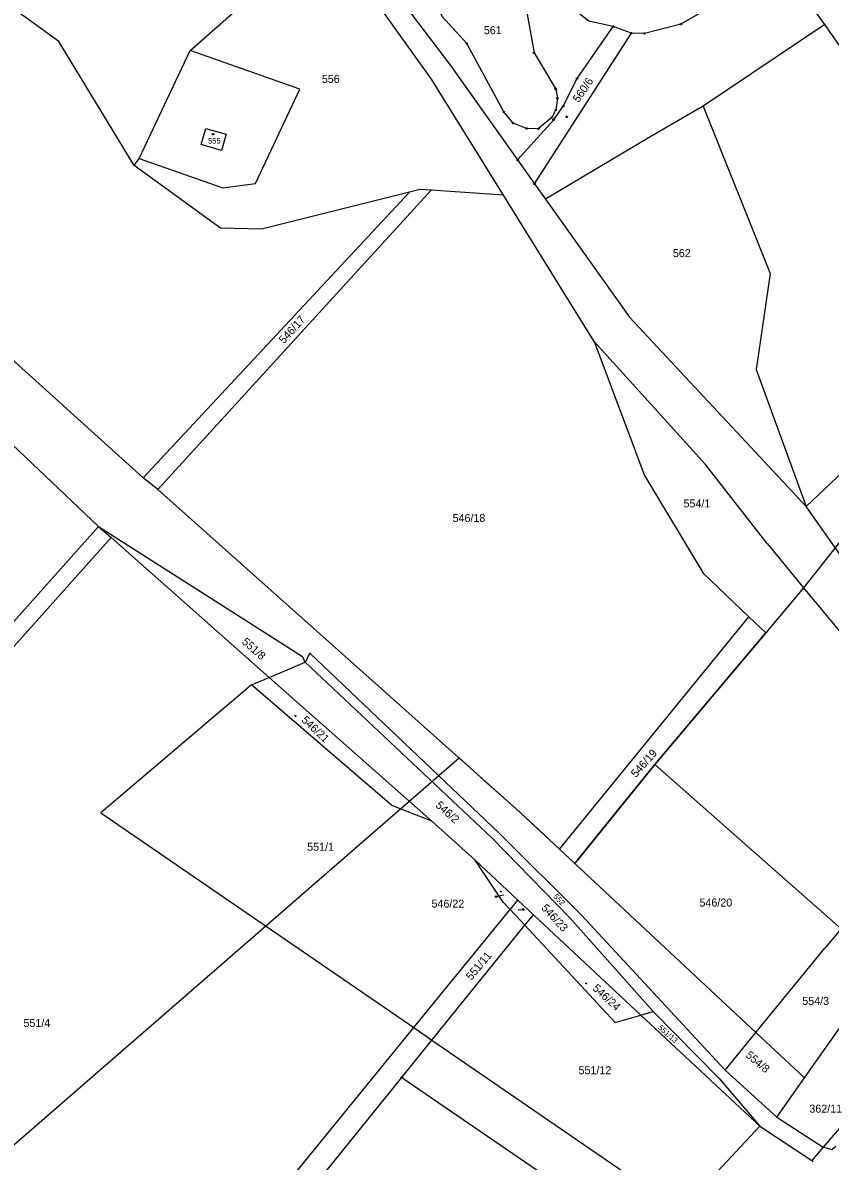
# Model space of a CAD drawing. Extents: x -634640 to -629202, y -1196156 to -1190068.
# Drawn here: x -632066.6 to -631895.1, y -1192490.8 to -1192249 of the extents above; entities that cross this region are included whole.
import ezdxf

# ---------------------------------------------------------------- set-up
doc = ezdxf.new("R2010")
doc.units = 0
for name, color, linetype in [('Obvod převzatý', 7, 'Continuous'), ('Obvod šetřený', 7, 'Continuous'), ('Vrstva 1', 7, 'Continuous'), ('Vrstva 2', 7, 'Continuous'), ('Vrstva 3', 7, 'Continuous'), ('Vrstva 4', 7, 'Continuous'), ('Vrstva 5', 7, 'Continuous'), ('Vrstva 7', 7, 'Continuous'), ('Vrstva 8', 7, 'Continuous')]:
    doc.layers.add(name, color=color, linetype=linetype)

msp = doc.modelspace()

# ---------------------------------------------------------------- linework, layer by layer
at = {"layer": 'Obvod převzatý'}
msp.add_line((-631932.42, -1192406.53), (-631908.8, -1192378.57), dxfattribs=at)
for points in [[(-631891.93, -1192357.8), (-631893.36, -1192359.56), (-631900.81, -1192368.98)], [(-631900.81, -1192368.98), (-631904.805, -1192373.775), (-631908.8, -1192378.57)]]:
    msp.add_lwpolyline(points, dxfattribs=at)
at = {"layer": 'Obvod šetřený'}
msp.add_lwpolyline([(-632106.873, -1192520.589), (-632039.92, -1192462.45), (-631973.95, -1192405.14), (-631967.895, -1192410.535), (-631961.84, -1192415.93), (-631957.255, -1192420.21), (-631952.67, -1192424.49), (-631949.39, -1192427.55), (-631940.905, -1192417.04), (-631932.42, -1192406.53)], dxfattribs=at)
at = {"layer": 'Vrstva 1'}
for p, q in [((-631896.29, -1192249.34), (-631978.14, -1192136.78)), ((-632031.06, -1192254.85), (-631992.13, -1192220.54)), ((-632058.94, -1192252.95), (-632087.81, -1192232.02)), ((-631987.17, -1192243), (-631975.81, -1192258.08)), ((-631979.83, -1192260.95), (-631991.46, -1192244.77)), ((-631957.96, -1192283.15), (-631937.36, -1192251.2)), ((-631937.36, -1192251.2), (-631941.21, -1192249.78)), ((-631896.29, -1192249.34), (-631922.16, -1192266.67)), ((-631880.13, -1192272.61), (-631896.29, -1192249.34)), ((-632042.98, -1192279.26), (-632058.94, -1192252.95)), ((-632041.89, -1192277.81), (-632031.06, -1192254.85)), ((-632007.82, -1192263.06), (-632031.06, -1192254.85)), ((-631975.81, -1192258.08), (-631961.54, -1192278.12)), ((-631964.54, -1192285.59), (-631979.83, -1192260.95)), ((-632017.2, -1192283.1), (-632007.82, -1192263.06)), ((-631922.16, -1192266.67), (-631933.61, -1192273.33)), ((-631922.16, -1192266.67), (-631907.89, -1192302.24)), ((-631933.61, -1192273.33), (-631955.63, -1192286.43)), ((-632042.98, -1192279.26), (-632041.89, -1192277.81)), ((-632041.89, -1192277.81), (-632024.11, -1192284.01)), ((-632024.61, -1192292.59), (-632042.98, -1192279.26)), ((-631961.54, -1192278.12), (-631957.96, -1192283.15)), ((-632041.05, -1192345.67), (-631984.49, -1192284.94)), ((-631979.87, -1192284.56), (-632037.92, -1192348.14)), ((-632024.11, -1192284.01), (-632017.2, -1192283.1)), ((-631984.49, -1192284.94), (-632015.96, -1192292.82)), ((-631982.32, -1192284.4), (-631984.49, -1192284.94)), ((-631979.87, -1192284.56), (-631982.32, -1192284.4)), ((-631964.54, -1192285.59), (-631979.87, -1192284.56)), ((-631957.96, -1192283.15), (-631955.63, -1192286.43)), ((-631945.27, -1192316.65), (-631964.54, -1192285.59)), ((-631955.63, -1192286.43), (-631937.79, -1192311.48)), ((-632015.96, -1192292.82), (-632024.61, -1192292.59)), ((-632095.4, -1192296.52), (-632041.05, -1192345.67)), ((-631907.89, -1192302.24), (-631910.9, -1192322.63)), ((-631937.79, -1192311.48), (-631900.25, -1192351.76)), ((-631945.27, -1192316.65), (-631934.6, -1192345.16)), ((-631921.6, -1192342.81), (-631945.27, -1192316.65)), ((-631910.9, -1192322.63), (-631900.25, -1192351.76)), ((-631875.84, -1192328.57), (-631900.25, -1192351.76)), ((-632068.9, -1192338.55), (-632050.55, -1192355.95)), ((-631908.56, -1192359.59), (-631921.6, -1192342.81)), ((-632037.92, -1192348.14), (-632041.05, -1192345.67)), ((-631934.6, -1192345.16), (-631922.15, -1192365.89)), ((-632037.92, -1192348.14), (-631961.84, -1192415.93)), ((-631877.13, -1192384.52), (-631900.25, -1192351.76)), ((-632050.55, -1192355.95), (-632156.13, -1192474.41)), ((-632050.55, -1192355.95), (-632047.86, -1192358.33)), ((-632050.55, -1192355.95), (-632007.22, -1192383.59)), ((-632153.33, -1192476.38), (-632047.86, -1192358.33)), ((-632047.86, -1192358.33), (-632014.27, -1192388.02)), ((-631908.56, -1192359.59), (-631900.81, -1192368.98)), ((-631922.15, -1192365.89), (-631912.43, -1192375.13)), ((-631900.81, -1192368.98), (-631908.8, -1192378.57)), ((-631900.81, -1192368.98), (-631829.73, -1192455.18)), ((-631952.67, -1192424.49), (-631912.43, -1192375.13)), ((-631912.43, -1192375.13), (-631908.8, -1192378.57)), ((-631908.8, -1192378.57), (-631932.42, -1192406.53)), ((-632006.67, -1192384.79), (-632007.22, -1192383.59)), ((-632005.69, -1192382.89), (-632006.67, -1192384.79)), ((-631965.45, -1192421.13), (-632005.69, -1192382.89)), ((-632014.27, -1192388.02), (-632006.67, -1192384.79)), ((-632006.67, -1192384.79), (-631966.96, -1192422.15)), ((-632018.03, -1192389.62), (-632014.27, -1192388.02)), ((-632014.27, -1192388.02), (-631979.75, -1192418.54)), ((-632018.03, -1192389.62), (-632050.05, -1192416.8)), ((-631988.23, -1192415.27), (-632018.03, -1192389.62)), ((-631932.42, -1192406.53), (-631949.39, -1192427.55)), ((-631932.42, -1192406.53), (-631892.82, -1192441.46)), ((-631979.75, -1192418.54), (-631988.23, -1192415.27)), ((-632050.05, -1192416.8), (-631983.59, -1192462.43)), ((-631961.84, -1192415.93), (-631952.67, -1192424.49)), ((-631970.58, -1192426.87), (-631979.75, -1192418.54)), ((-631966.96, -1192422.15), (-631950.36, -1192439.16)), ((-631947.96, -1192438.57), (-631965.45, -1192421.13)), ((-631952.67, -1192424.49), (-631949.39, -1192427.55)), ((-631970.58, -1192426.87), (-631961.51, -1192435.34)), ((-631964.61, -1192435.74), (-631970.58, -1192426.87)), ((-631949.39, -1192427.55), (-631910.92, -1192463.44)), ((-631983.59, -1192462.43), (-631963.13, -1192437.33)), ((-631964.61, -1192435.74), (-631963.13, -1192437.33)), ((-631963.13, -1192437.33), (-631961.51, -1192435.34)), ((-631963.13, -1192437.33), (-631960, -1192440.69)), ((-631961.51, -1192435.34), (-631958.19, -1192438.44)), ((-631960, -1192440.69), (-631958.19, -1192438.44)), ((-631958.19, -1192438.44), (-631935.37, -1192459.75)), ((-631950.36, -1192439.16), (-631932.72, -1192458.97)), ((-631917.45, -1192471.45), (-631947.96, -1192438.57)), ((-631979.72, -1192465.09), (-631960, -1192440.69)), ((-631960, -1192440.69), (-631940.78, -1192461.34)), ((-631892.82, -1192441.46), (-631896.32, -1192445.53)), ((-631910.92, -1192463.44), (-631896.32, -1192445.53)), ((-631900.61, -1192473.07), (-631883.88, -1192449.4)), ((-631935.37, -1192459.75), (-631932.72, -1192458.97)), ((-631932.72, -1192458.97), (-631918.66, -1192473.29)), ((-631940.78, -1192461.34), (-631935.37, -1192459.75)), ((-631935.37, -1192459.75), (-631910.09, -1192483.36)), ((-632049.65, -1192543.45), (-631983.59, -1192462.43)), ((-631983.59, -1192462.43), (-631979.72, -1192465.09)), ((-631917.45, -1192471.45), (-631910.92, -1192463.44)), ((-631910.92, -1192463.44), (-631900.61, -1192473.07)), ((-631986.1, -1192472.99), (-631979.72, -1192465.09)), ((-631979.72, -1192465.09), (-631926.95, -1192501.32)), ((-631917.45, -1192471.45), (-631906.51, -1192481.42)), ((-632044.89, -1192545.78), (-631986.1, -1192472.99)), ((-631986.1, -1192472.99), (-631936.45, -1192507)), ((-631918.66, -1192473.29), (-631910.09, -1192483.36)), ((-631906.51, -1192481.42), (-631900.61, -1192473.07)), ((-631910.09, -1192483.36), (-631926.95, -1192501.32)), ((-631910.09, -1192483.36), (-631899.08, -1192490.68)), ((-631906.51, -1192481.42), (-631896.62, -1192487.81)), ((-631893.17, -1192483.8), (-631896.62, -1192487.81)), ((-631896.62, -1192487.81), (-631899.08, -1192490.68)), ((-631899.08, -1192490.68), (-631898.79, -1192490.93))]:
    msp.add_line(p, q, dxfattribs=at)
for points in [[(-631979.85, -1192201.65), (-631981.18, -1192194.95), (-631980.33, -1192189.28), (-631977.25, -1192183.67), (-631974.73, -1192181.2), (-631970.78, -1192180.17), (-631963.76, -1192179.66), (-631957.79, -1192180.3), (-631953.01, -1192181.74), (-631946.65, -1192185.42), (-631945.1, -1192187.7), (-631939.49, -1192205.65), (-631932.32, -1192215.2), (-631927.66, -1192218.56), (-631926.22, -1192220.06), (-631925.03, -1192223.04), (-631918.97, -1192231.01), (-631917.68, -1192235.37), (-631918.58, -1192243.04), (-631921.32, -1192246.07), (-631926.85, -1192249.29), (-631934.6, -1192251.25), (-631937.36, -1192251.2)], [(-631941.21, -1192249.78), (-631946.38, -1192248.65), (-631955.64, -1192241.33), (-631963.83, -1192231.34), (-631964.38, -1192228.88), (-631968.87, -1192222.11), (-631976.44, -1192215.4), (-631978.92, -1192210.78), (-631979, -1192207.36)], [(-631977.53, -1192247.61), (-631978.51, -1192245.48), (-631981.48, -1192243.07), (-631982.89, -1192240.1), (-631983.33, -1192237.43), (-631982.25, -1192234.75), (-631978.92, -1192232.81), (-631975.68, -1192232.11), (-631970.35, -1192232.69), (-631968.08, -1192234.26), (-631965.22, -1192237.3), (-631960.96, -1192243.31), (-631959.63, -1192246.37), (-631958.05, -1192255.35), (-631953.45, -1192263.04), (-631953.09, -1192264.99), (-631953.41, -1192267.47), (-631954.28, -1192269.09), (-631957.14, -1192271.51), (-631959.62, -1192271.45), (-631962.49, -1192270.31), (-631964.47, -1192267.88), (-631972.33, -1192253.38), (-631977.53, -1192247.61)], [(-631961.54, -1192278.12), (-631953.87, -1192269.56), (-631951.84, -1192266.66), (-631948.91, -1192260.81), (-631941.21, -1192249.78)], [(-631893.94, -1192487.65), (-631894.8, -1192488.41), (-631896.62, -1192487.81)]]:
    msp.add_lwpolyline(points, dxfattribs=at)
at = {"layer": 'Vrstva 3'}
for points in [[(-631951.015, -1192269.098), (-631951.189, -1192269.09), (-631951.265, -1192268.932), (-631951.165, -1192268.782), (-631950.991, -1192268.79), (-631950.915, -1192268.948), (-631951.015, -1192269.098)], [(-632008.67, -1192396.11), (-632008.609, -1192396.21), (-632008.67, -1192396.31), (-632008.79, -1192396.31), (-632008.851, -1192396.21), (-632008.79, -1192396.11), (-632008.67, -1192396.11)], [(-631965.06, -1192433.41), (-631964.999, -1192433.51), (-631965.06, -1192433.61), (-631965.18, -1192433.61), (-631965.241, -1192433.51), (-631965.18, -1192433.41), (-631965.06, -1192433.41)], [(-631946.89, -1192452.95), (-631946.829, -1192453.05), (-631946.89, -1192453.15), (-631947.01, -1192453.15), (-631947.071, -1192453.05), (-631947.01, -1192452.95), (-631946.89, -1192452.95)]]:
    msp.add_lwpolyline(points, dxfattribs=at)
at = {"layer": 'Vrstva 4'}
for p, q in [((-632028.77, -1192274.86), (-632027.77, -1192271.42)), ((-632027.77, -1192271.42), (-632023.42, -1192272.6)), ((-632023.42, -1192272.6), (-632024.45, -1192276.12)), ((-632024.45, -1192276.12), (-632028.77, -1192274.86))]:
    msp.add_line(p, q, dxfattribs=at)
at = {"layer": 'Vrstva 5'}
msp.add_lwpolyline([(-632026.13, -1192272.46), (-632026.04, -1192272.61), (-632026.13, -1192272.76), (-632026.31, -1192272.76), (-632026.4, -1192272.61), (-632026.31, -1192272.46), (-632026.13, -1192272.46)], dxfattribs=at)
at = {"layer": 'Vrstva 7'}
for p, q in [((-631964.55, -1192434.29), (-631966.13, -1192434.62)), ((-631961.44, -1192437.41), (-631960.33, -1192437.33))]:
    msp.add_line(p, q, dxfattribs=at)
for points in [[(-631966.295, -1192434.562), (-631966.167, -1192434.444), (-631966.001, -1192434.501), (-631965.965, -1192434.678), (-631966.093, -1192434.796), (-631966.259, -1192434.739), (-631966.295, -1192434.562)], [(-631960.174, -1192437.409), (-631960.317, -1192437.51), (-631960.473, -1192437.431), (-631960.486, -1192437.251), (-631960.343, -1192437.15), (-631960.187, -1192437.229), (-631960.174, -1192437.409)]]:
    msp.add_lwpolyline(points, dxfattribs=at)
at = {"layer": 'Vrstva 8'}
for points in [[(-631941.12, -1192249.63), (-631941.03, -1192249.78), (-631941.12, -1192249.93), (-631941.3, -1192249.93), (-631941.39, -1192249.78), (-631941.3, -1192249.63), (-631941.12, -1192249.63)], [(-631937.27, -1192251.05), (-631937.18, -1192251.2), (-631937.27, -1192251.35), (-631937.45, -1192251.35), (-631937.54, -1192251.2), (-631937.45, -1192251.05), (-631937.27, -1192251.05)], [(-631934.51, -1192251.1), (-631934.42, -1192251.25), (-631934.51, -1192251.4), (-631934.69, -1192251.4), (-631934.78, -1192251.25), (-631934.69, -1192251.1), (-631934.51, -1192251.1)], [(-631926.76, -1192249.14), (-631926.67, -1192249.29), (-631926.76, -1192249.44), (-631926.94, -1192249.44), (-631927.03, -1192249.29), (-631926.94, -1192249.14), (-631926.76, -1192249.14)], [(-631972.24, -1192253.23), (-631972.15, -1192253.38), (-631972.24, -1192253.53), (-631972.42, -1192253.53), (-631972.51, -1192253.38), (-631972.42, -1192253.23), (-631972.24, -1192253.23)], [(-631957.96, -1192255.2), (-631957.87, -1192255.35), (-631957.96, -1192255.5), (-631958.14, -1192255.5), (-631958.23, -1192255.35), (-631958.14, -1192255.2), (-631957.96, -1192255.2)], [(-631948.82, -1192260.66), (-631948.73, -1192260.81), (-631948.82, -1192260.96), (-631949, -1192260.96), (-631949.09, -1192260.81), (-631949, -1192260.66), (-631948.82, -1192260.66)], [(-631953.36, -1192262.89), (-631953.27, -1192263.04), (-631953.36, -1192263.19), (-631953.54, -1192263.19), (-631953.63, -1192263.04), (-631953.54, -1192262.89), (-631953.36, -1192262.89)], [(-631953, -1192264.84), (-631952.91, -1192264.99), (-631953, -1192265.14), (-631953.18, -1192265.14), (-631953.27, -1192264.99), (-631953.18, -1192264.84), (-631953, -1192264.84)], [(-631964.38, -1192267.73), (-631964.29, -1192267.88), (-631964.38, -1192268.03), (-631964.56, -1192268.03), (-631964.65, -1192267.88), (-631964.56, -1192267.73), (-631964.38, -1192267.73)], [(-631953.32, -1192267.32), (-631953.23, -1192267.47), (-631953.32, -1192267.62), (-631953.5, -1192267.62), (-631953.59, -1192267.47), (-631953.5, -1192267.32), (-631953.32, -1192267.32)], [(-631951.75, -1192266.51), (-631951.66, -1192266.66), (-631951.75, -1192266.81), (-631951.93, -1192266.81), (-631952.02, -1192266.66), (-631951.93, -1192266.51), (-631951.75, -1192266.51)], [(-631962.4, -1192270.16), (-631962.31, -1192270.31), (-631962.4, -1192270.46), (-631962.58, -1192270.46), (-631962.67, -1192270.31), (-631962.58, -1192270.16), (-631962.4, -1192270.16)], [(-631954.19, -1192268.94), (-631954.1, -1192269.09), (-631954.19, -1192269.24), (-631954.37, -1192269.24), (-631954.46, -1192269.09), (-631954.37, -1192268.94), (-631954.19, -1192268.94)], [(-631953.78, -1192269.41), (-631953.69, -1192269.56), (-631953.78, -1192269.71), (-631953.96, -1192269.71), (-631954.05, -1192269.56), (-631953.96, -1192269.41), (-631953.78, -1192269.41)], [(-631959.53, -1192271.3), (-631959.44, -1192271.45), (-631959.53, -1192271.6), (-631959.71, -1192271.6), (-631959.8, -1192271.45), (-631959.71, -1192271.3), (-631959.53, -1192271.3)], [(-631957.05, -1192271.36), (-631956.96, -1192271.51), (-631957.05, -1192271.66), (-631957.23, -1192271.66), (-631957.32, -1192271.51), (-631957.23, -1192271.36), (-631957.05, -1192271.36)], [(-631961.45, -1192277.97), (-631961.36, -1192278.12), (-631961.45, -1192278.27), (-631961.63, -1192278.27), (-631961.72, -1192278.12), (-631961.63, -1192277.97), (-631961.45, -1192277.97)], [(-631957.87, -1192283), (-631957.78, -1192283.15), (-631957.87, -1192283.3), (-631958.05, -1192283.3), (-631958.14, -1192283.15), (-631958.05, -1192283), (-631957.87, -1192283)], [(-631986.01, -1192472.84), (-631985.92, -1192472.99), (-631986.01, -1192473.14), (-631986.19, -1192473.14), (-631986.28, -1192472.99), (-631986.19, -1192472.84), (-631986.01, -1192472.84)]]:
    msp.add_lwpolyline(points, dxfattribs=at)

# ---------------------------------------------------------------- texts
at = {"layer": 'Vrstva 2'}
for s, height, p in [('561', 1.7, (-631968.713, -1192251.39)), ('556', 1.7, (-632003.113, -1192261.74)), ('555', 1.2, (-632027.272, -1192274.63)), ('562', 1.7, (-631928.563, -1192298.76)), ('554/1', 1.7, (-631926.293, -1192351.92)), ('546/18', 1.7, (-631975.343, -1192355.02)), ('551/1', 1.7, (-632006.223, -1192424.85)), ('546/20', 1.7, (-631922.903, -1192436.7)), ('554/3', 1.7, (-631901.073, -1192457.6)), ('551/4', 1.7, (-632066.483, -1192462.29)), ('551/12', 1.7, (-631948.593, -1192472.32))]:
    msp.add_text(s, height=height, dxfattribs=at).set_placement(p)
for s, height, rotation, p in [('560/6', 1.7, 55.46231, (-631948.577, -1192266.048)), ('546/17', 1.7, 47.67009, (-632011.17, -1192317.274)), ('551/8', 1.7, 318.39265, (-632020.232, -1192380.678)), ('546/21', 1.7, 316.73107, (-632007.567, -1192397.253)), ('546/19', 1.7, 48.41493, (-631936.382, -1192409.422)), ('546/2', 1.7, 318.39265, (-631979.102, -1192415.398)), ('546/22', 0.1, 308.194, (-631964.541, -1192434.301)), ('552', 1.2, 314.09546, (-631954.043, -1192434.69)), ('546/23', 0.1, 48.41493, (-631961.431, -1192437.4)), ('551/11', 1.7, 50.2484, (-631971.368, -1192452.497)), ('546/24', 1.7, 317.07484, (-631945.736, -1192454.252)), ('551/13', 1.19, 318.39265, (-631931.816, -1192462.59)), ('554/8', 1.7, 319.88234, (-631913.238, -1192468.513))]:
    msp.add_text(s, height=height, rotation=rotation, dxfattribs=at).set_placement(p)
at = {"layer": 'Vrstva 7'}
for s, p in [('546/22', (-631979.825, -1192436.93)), ('362/11', (-631899.572, -1192480.49))]:
    msp.add_text(s, height=1.7, dxfattribs=at).set_placement(p)
msp.add_text('546/23', height=1.7, rotation=312.72036, dxfattribs=at).set_placement((-631956.629, -1192437.104))

doc.saveas('drawing.dxf')
